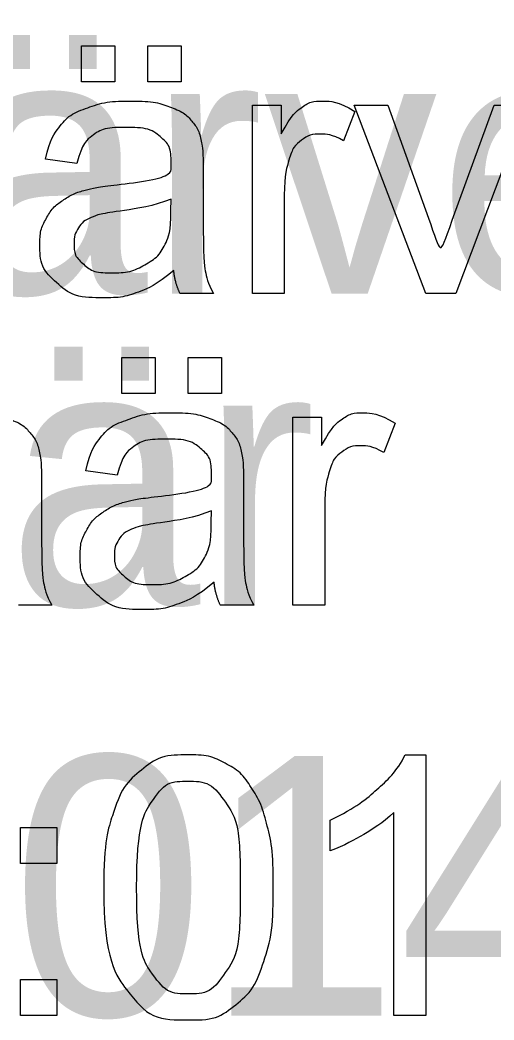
# Model space of a CAD drawing. Extents: x 700746 to 706058, y 6570320 to 6580460.
# Drawn here: x 704662.05 to 704672.44, y 6575999.87 to 6576021.81 of the extents above; entities that cross this region are included whole.
import ezdxf

# ---------------------------------------------------------------- set-up
doc = ezdxf.new("R2010")
doc.units = 0
doc.layers.add('kataster', color=7, linetype='Continuous')
doc.layers.add('Kataster tekst', color=7, linetype='Continuous')

msp = doc.modelspace()

# ---------------------------------------------------------------- linework, layer by layer
at = {"layer": 'kataster'}
for points in [[(704663.403, 6576020.449), (704663.403, 6576021.244), (704664.133, 6576021.244), (704664.133, 6576020.449), (704663.403, 6576020.449)], [(704664.854, 6576020.449), (704664.854, 6576021.244), (704665.584, 6576021.244), (704665.584, 6576020.449), (704664.854, 6576020.449)], [(704667.148, 6576015.805), (704667.148, 6576019.936), (704667.778, 6576019.936), (704667.778, 6576019.31)], [(704670.945, 6576015.805), (704669.381, 6576019.936), (704670.119, 6576019.936), (704671.004, 6576017.462)], [(704671.529, 6576017.415), (704672.446, 6576019.936), (704673.165, 6576019.936), (704671.603, 6576015.805), (704670.945, 6576015.805)], [(704669.389, 6576019.804), (704669.144, 6576019.156)], [(704663.298, 6576018.663), (704662.612, 6576018.755)], [(704666.07, 6576018.468), (704666.07, 6576017.535)], [(704667.847, 6576017.968), (704667.847, 6576015.805), (704667.148, 6576015.805)], [(704665.363, 6576017.621), (704665.366, 6576017.877)], [(704666.292, 6576015.805), (704665.562, 6576015.805)], [(704664.287, 6576013.609), (704664.287, 6576014.404), (704665.017, 6576014.404), (704665.017, 6576013.609), (704664.287, 6576013.609)], [(704665.738, 6576013.609), (704665.738, 6576014.404), (704666.468, 6576014.404), (704666.468, 6576013.609), (704665.738, 6576013.609)], [(704668.032, 6576008.965), (704668.032, 6576013.096), (704668.662, 6576013.096), (704668.662, 6576012.47)], [(704670.274, 6576012.964), (704670.028, 6576012.316)], [(704664.183, 6576011.823), (704663.496, 6576011.915)], [(704662.527, 6576011.628), (704662.527, 6576010.695)], [(704666.954, 6576011.628), (704666.954, 6576010.695)], [(704668.731, 6576011.128), (704668.731, 6576008.965), (704668.032, 6576008.965)], [(704666.247, 6576010.781), (704666.251, 6576011.037)], [(704662.749, 6576008.965), (704662.019, 6576008.965)], [(704667.176, 6576008.965), (704666.446, 6576008.965)], [(704670.497, 6576005.683), (704670.948, 6576005.683), (704670.948, 6575999.961)], [(704670.948, 6575999.961), (704670.248, 6575999.961), (704670.248, 6576004.42)], [(704662.067, 6576003.298), (704662.067, 6576004.093), (704662.863, 6576004.093), (704662.863, 6576003.298), (704662.067, 6576003.298)], [(704668.849, 6576003.576), (704668.849, 6576004.253)], [(704662.067, 6575999.961), (704662.067, 6576000.756), (704662.863, 6576000.756), (704662.863, 6575999.961), (704662.067, 6575999.961)]]:
    msp.add_lwpolyline(points, dxfattribs=at)
for points, degree in [([(704662.612, 6576018.755), (704662.705, 6576019.194), (704662.919, 6576019.465), (704663.133, 6576019.736), (704663.537, 6576019.882), (704663.941, 6576020.028), (704664.473, 6576020.028), (704665.002, 6576020.028), (704665.332, 6576019.903), (704665.662, 6576019.779), (704665.818, 6576019.59), (704665.973, 6576019.401), (704666.035, 6576019.113), (704666.07, 6576018.934), (704666.07, 6576018.468)], 3), ([(704667.778, 6576019.31), (704668.018, 6576019.748), (704668.222, 6576019.888), (704668.426, 6576020.028), (704668.671, 6576020.028), (704669.024, 6576020.028), (704669.389, 6576019.804)], 3), ([(704665.423, 6576016.313), (704665.032, 6576015.984), (704664.673, 6576015.849), (704664.313, 6576015.713), (704663.901, 6576015.713), (704663.221, 6576015.713), (704662.856, 6576016.046), (704662.49, 6576016.378), (704662.49, 6576016.894), (704662.49, 6576017.197), (704662.628, 6576017.448), (704662.766, 6576017.698), (704662.99, 6576017.85), (704663.213, 6576018.001), (704663.493, 6576018.079), (704663.699, 6576018.133), (704664.115, 6576018.184), (704664.962, 6576018.285), (704665.363, 6576018.424), (704665.366, 6576018.569), (704665.366, 6576018.608), (704665.366, 6576019.036), (704665.169, 6576019.212), (704664.901, 6576019.45), (704664.373, 6576019.45), (704663.88, 6576019.45), (704663.646, 6576019.276), (704663.411, 6576019.103), (704663.298, 6576018.663)], 3), ([(704669.144, 6576019.156), (704668.889, 6576019.306), (704668.634, 6576019.306), (704668.405, 6576019.306), (704668.223, 6576019.168), (704668.041, 6576019.03), (704667.964, 6576018.785), (704667.847, 6576018.411), (704667.847, 6576017.968)], 3), ([(704665.366, 6576017.877), (704664.985, 6576017.722), (704664.222, 6576017.613), (704663.79, 6576017.551), (704663.611, 6576017.473), (704663.432, 6576017.395), (704663.335, 6576017.246), (704663.238, 6576017.096), (704663.238, 6576016.914), (704663.238, 6576016.634), (704663.449, 6576016.447), (704663.661, 6576016.261), (704664.069, 6576016.261), (704664.473, 6576016.261), (704664.788, 6576016.438), (704665.102, 6576016.615), (704665.25, 6576016.921), (704665.363, 6576017.158), (704665.363, 6576017.621)], 3), ([(704666.07, 6576017.535), (704666.07, 6576016.56), (704666.115, 6576016.301), (704666.16, 6576016.042), (704666.292, 6576015.805)], 3), ([(704671.004, 6576017.462), (704671.148, 6576017.061), (704671.268, 6576016.629), (704671.362, 6576016.956), (704671.529, 6576017.415)], 3), ([(704665.562, 6576015.805), (704665.454, 6576016.022), (704665.423, 6576016.313)], 2), ([(704659.069, 6576011.915), (704659.162, 6576012.354), (704659.376, 6576012.625), (704659.59, 6576012.896), (704659.994, 6576013.042), (704660.398, 6576013.188), (704660.93, 6576013.188), (704661.459, 6576013.188), (704661.789, 6576013.063), (704662.119, 6576012.939), (704662.275, 6576012.75), (704662.43, 6576012.561), (704662.492, 6576012.273), (704662.527, 6576012.094), (704662.527, 6576011.628)], 3), ([(704663.496, 6576011.915), (704663.589, 6576012.354), (704663.803, 6576012.625), (704664.017, 6576012.896), (704664.421, 6576013.042), (704664.825, 6576013.188), (704665.357, 6576013.188), (704665.886, 6576013.188), (704666.216, 6576013.063), (704666.546, 6576012.939), (704666.702, 6576012.75), (704666.857, 6576012.561), (704666.919, 6576012.273), (704666.954, 6576012.094), (704666.954, 6576011.628)], 3), ([(704668.662, 6576012.47), (704668.902, 6576012.908), (704669.106, 6576013.048), (704669.31, 6576013.188), (704669.555, 6576013.188), (704669.908, 6576013.188), (704670.274, 6576012.964)], 3), ([(704666.307, 6576009.473), (704665.916, 6576009.144), (704665.557, 6576009.009), (704665.197, 6576008.873), (704664.785, 6576008.873), (704664.105, 6576008.873), (704663.74, 6576009.206), (704663.374, 6576009.538), (704663.374, 6576010.054), (704663.374, 6576010.357), (704663.512, 6576010.608), (704663.65, 6576010.858), (704663.874, 6576011.01), (704664.097, 6576011.161), (704664.377, 6576011.239), (704664.583, 6576011.293), (704664.999, 6576011.344), (704665.846, 6576011.445), (704666.247, 6576011.584), (704666.251, 6576011.729), (704666.251, 6576011.768), (704666.251, 6576012.196), (704666.053, 6576012.372), (704665.785, 6576012.61), (704665.257, 6576012.61), (704664.764, 6576012.61), (704664.53, 6576012.436), (704664.295, 6576012.263), (704664.183, 6576011.823)], 3), ([(704670.028, 6576012.316), (704669.773, 6576012.466), (704669.518, 6576012.466), (704669.289, 6576012.466), (704669.107, 6576012.328), (704668.925, 6576012.19), (704668.848, 6576011.945), (704668.731, 6576011.571), (704668.731, 6576011.128)], 3), ([(704666.251, 6576011.037), (704665.869, 6576010.882), (704665.106, 6576010.773), (704664.674, 6576010.711), (704664.495, 6576010.633), (704664.316, 6576010.555), (704664.219, 6576010.406), (704664.122, 6576010.256), (704664.122, 6576010.074), (704664.122, 6576009.794), (704664.333, 6576009.607), (704664.545, 6576009.421), (704664.953, 6576009.421), (704665.357, 6576009.421), (704665.672, 6576009.598), (704665.986, 6576009.775), (704666.134, 6576010.081), (704666.247, 6576010.318), (704666.247, 6576010.781)], 3), ([(704662.527, 6576010.695), (704662.527, 6576009.72), (704662.572, 6576009.461), (704662.617, 6576009.202), (704662.749, 6576008.965)], 3), ([(704666.954, 6576010.695), (704666.954, 6576009.72), (704666.999, 6576009.461), (704667.044, 6576009.202), (704667.176, 6576008.965)], 3), ([(704666.446, 6576008.965), (704666.338, 6576009.182), (704666.307, 6576009.473)], 2), ([(704663.888, 6576002.772), (704663.888, 6576003.783), (704664.096, 6576004.4), (704664.304, 6576005.017), (704664.714, 6576005.35), (704665.123, 6576005.683), (704665.745, 6576005.683), (704666.204, 6576005.683), (704666.551, 6576005.498), (704666.897, 6576005.314), (704667.122, 6576004.966), (704667.346, 6576004.618), (704667.474, 6576004.119), (704667.602, 6576003.62), (704667.602, 6576002.772), (704667.602, 6576001.77), (704667.396, 6576001.153), (704667.191, 6576000.536), (704666.781, 6576000.201), (704666.371, 6575999.866), (704665.745, 6575999.866), (704664.921, 6575999.866), (704664.451, 6576000.454), (704663.888, 6576001.168), (704663.888, 6576002.772)], 3), ([(704668.849, 6576004.253), (704669.436, 6576004.529), (704669.875, 6576004.921), (704670.314, 6576005.314), (704670.497, 6576005.683)], 3), ([(704664.609, 6576002.772), (704664.609, 6576001.366), (704664.937, 6576000.903), (704665.264, 6576000.439), (704665.745, 6576000.439), (704666.226, 6576000.439), (704666.554, 6576000.905), (704666.881, 6576001.37), (704666.881, 6576002.772), (704666.881, 6576004.18), (704666.554, 6576004.643), (704666.227, 6576005.105), (704665.737, 6576005.105), (704665.257, 6576005.105), (704664.969, 6576004.697), (704664.609, 6576004.176), (704664.609, 6576002.772)], 3), ([(704670.248, 6576004.42), (704669.996, 6576004.179), (704669.586, 6576003.938), (704669.176, 6576003.697), (704668.849, 6576003.576)], 3)]:
    msp.add_open_spline(points, degree=degree, dxfattribs=at)

# ---------------------------------------------------------------- texts
at = {"layer": 'Kataster tekst'}
for s, p in [('Uus-Pannjärve ', (704625.028, 6576015.805)), ('liivakarjäär', (704632.116, 6576008.965)), ('22901:001:0142', (704623.718, 6575999.961))]:
    msp.add_text(s, height=5.7, dxfattribs=at).set_placement(p)

doc.saveas('drawing.dxf')
